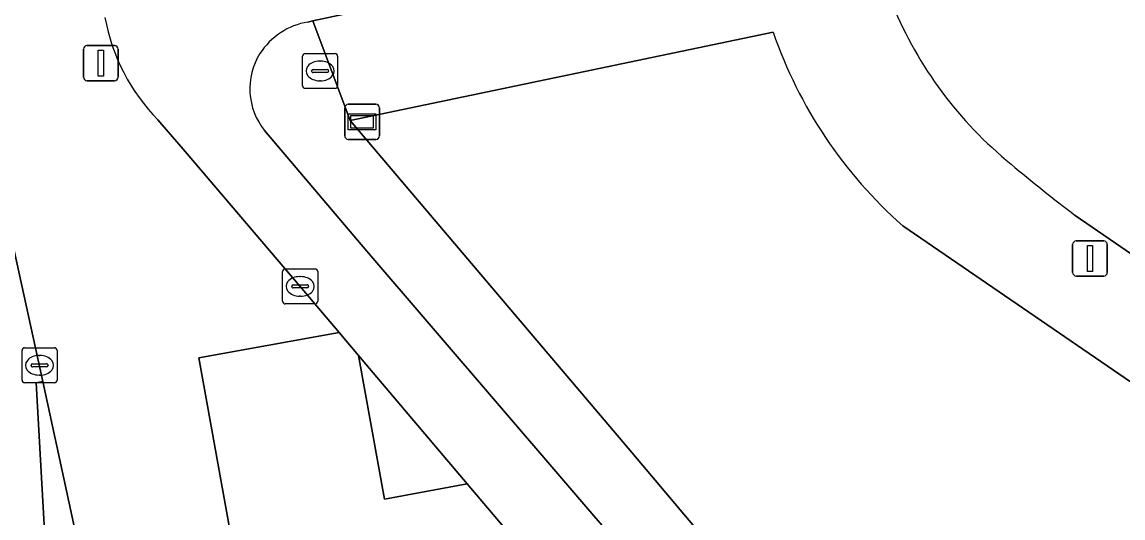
# Model space of a CAD drawing. Extents: x 163008 to 163854, y 382777 to 383982.
# Drawn here: x 163162.53 to 163193.96, y 383485.2 to 383499.36 of the extents above; entities that cross this region are included whole.
import ezdxf

# ---------------------------------------------------------------- set-up
doc = ezdxf.new("R2010")
doc.units = 0
for name, color, linetype in [('IMGEO_Berm_groen', 7, 'Continuous'), ('IMGEO_Brandkraan', 7, 'Continuous'), ('IMGEO_Fietspad_open', 7, 'Continuous'), ('IMGEO_Groenvoorziening', 7, 'Continuous'), ('IMGEO_Kolk', 7, 'Continuous'), ('IMGEO_Lichtmast', 7, 'Continuous'), ('IMGEO_Rijbaan_lokaal_open', 7, 'Continuous'), ('IMGEO_Rijbaan_regionaal_gesloten', 7, 'Continuous'), ('IMGEO_Verkeersbordpaal', 7, 'Continuous'), ('IMGEO_Verklikker', 7, 'Continuous'), ('IMGEO_Voetpad_open', 7, 'Continuous')]:
    doc.layers.add(name, color=color, linetype=linetype)

msp = doc.modelspace()

# ---------------------------------------------------------------- linework, layer by layer
at = {"layer": 'IMGEO_Berm_groen'}
for points in [[(163146.741, 383564.507), (163147.395, 383561.318), (163148.833, 383554.724), (163160.745, 383500), (163161.912, 383494.662), (163163.127, 383489.1), (163164.832, 383481.224)], [(163165.23, 383480.578), (163169.844, 383477.221), (163167.578, 383489.769), (163171.588, 383490.493), (163170.47, 383491.813), (163167.186, 383495.661), (163166.414, 383496.566)]]:
    msp.add_lwpolyline(points, dxfattribs=at)
msp.add_arc((163170.416, 383500.491), 5.605, 190.2427, 224.4422, dxfattribs=at)
at = {"layer": 'IMGEO_Brandkraan'}
for p, q in [((163170.617, 383498.463), (163171.469, 383498.463)), ((163170.542, 383497.537), (163170.542, 383498.389)), ((163171.03, 383498.243), (163171.055, 383498.243)), ((163171.543, 383498.389), (163171.543, 383497.537)), ((163170.801, 383497.957), (163170.801, 383497.969)), ((163171.239, 383497.92), (163170.841, 383497.92)), ((163170.844, 383498.006), (163171.242, 383498.006)), ((163171.285, 383497.969), (163171.285, 383497.957)), ((163171.053, 383497.683), (163171.028, 383497.683)), ((163171.469, 383497.463), (163170.617, 383497.463))]:
    msp.add_line(p, q, dxfattribs=at)
for points in [[(163170.617, 383498.463), (163171.469, 383498.463)], [(163170.542, 383497.537), (163170.542, 383498.389)], [(163171.543, 383498.389), (163171.543, 383497.537)], [(163171.469, 383497.463), (163170.617, 383497.463)]]:
    msp.add_lwpolyline(points, dxfattribs=at)
for centre, radius, start, end in [((163170.619, 383498.387), 0.0765, 91.552, 178.448), ((163170.619, 383498.387), 0.0765, 91.552, 178.448), ((163171.467, 383498.387), 0.0765, 1.552, 88.448), ((163171.467, 383498.387), 0.0765, 1.552, 88.448), ((163170.841, 383497.966), 0.0403, 85.8775, 175.7526), ((163170.838, 383497.956), 0.0366, 178.938, 274.7102), ((163171.242, 383497.963), 0.043, 264.8664, 352.4533), ((163171.246, 383497.968), 0.0386, 1.7309, 96.639), ((163170.619, 383497.539), 0.0765, 181.552, 268.448), ((163170.619, 383497.539), 0.0765, 181.552, 268.448), ((163171.467, 383497.539), 0.0765, 271.552, 358.448), ((163171.467, 383497.539), 0.0765, 271.552, 358.448)]:
    msp.add_arc(centre, radius, start, end, dxfattribs=at)
for centre, major_axis, ratio, start_param, end_param in [((163171.029, 383497.963), (-0.387, 0.002), 0.722429, 4.712389, 7.853982), ((163171.054, 383497.963), (-0.39, 0.002), 0.717154, 1.570796, 4.712389)]:
    msp.add_ellipse(centre, major_axis=major_axis, ratio=ratio, start_param=start_param, end_param=end_param, dxfattribs=at)
at = {"layer": 'IMGEO_Fietspad_open'}
for points in [[(163170.694, 383499.361), (163170.837, 383499.392), (163175.706, 383500.438), (163183.577, 383502.073), (163184.187, 383502.2), (163184.504, 383502.267)], [(163166.414, 383496.566), (163167.186, 383495.661), (163170.47, 383491.813), (163171.588, 383490.493), (163172.137, 383489.843), (163175.243, 383486.175), (163180.168, 383480.358), (163186.715, 383472.464)], [(163172.374, 383492.821), (163169.459, 383496.262)], [(163188.006, 383474.481), (163185.463, 383477.561), (163172.374, 383492.821)]]:
    msp.add_lwpolyline(points, dxfattribs=at)
for centre, radius, start, end in [((163170.416, 383500.491), 5.605, 190.2427, 224.4422), ((163171.024, 383497.368), 2.02, 99.3925, 147.2505), ((163170.934, 383497.455), 1.898, 148.0054, 218.9688)]:
    msp.add_arc(centre, radius, start, end, dxfattribs=at)
at = {"layer": 'IMGEO_Groenvoorziening'}
for points in [[(163183.976, 383499.074), (163171.899, 383496.553)], [(163171.899, 383496.553), (163179.688, 383487.371), (163189.108, 383476.199)], [(163191.672, 383472.04), (163201.603, 383470.989), (163202.767, 383482.455), (163203.364, 383482.394), (163203.402, 383482.77), (163195.056, 383488.486), (163187.678, 383493.541)]]:
    msp.add_lwpolyline(points, dxfattribs=at)
msp.add_lwpolyline([(163172.137, 383489.843), (163172.878, 383485.742), (163175.243, 383486.175)], close=True, dxfattribs=at)
msp.add_arc((163196.359, 383503.354), 13.102, 199.0675, 228.5036, dxfattribs=at)
at = {"layer": 'IMGEO_Kolk'}
for p, q in [((163169.972, 383491.387), (163169.972, 383492.239)), ((163170.047, 383492.313), (163170.899, 383492.313)), ((163170.973, 383492.239), (163170.973, 383491.387)), ((163170.274, 383491.856), (163170.672, 383491.856)), ((163170.46, 383492.093), (163170.485, 383492.093)), ((163170.231, 383491.807), (163170.231, 383491.819)), ((163170.669, 383491.77), (163170.271, 383491.77)), ((163170.483, 383491.533), (163170.458, 383491.533)), ((163170.715, 383491.819), (163170.715, 383491.807)), ((163170.899, 383491.313), (163170.047, 383491.313)), ((163162.532, 383489.134), (163162.532, 383489.986)), ((163162.607, 383490.06), (163163.459, 383490.06)), ((163163.533, 383489.986), (163163.533, 383489.134)), ((163163.02, 383489.84), (163163.045, 383489.84)), ((163162.791, 383489.554), (163162.791, 383489.566)), ((163163.229, 383489.517), (163162.831, 383489.517)), ((163162.834, 383489.603), (163163.232, 383489.603)), ((163163.275, 383489.566), (163163.275, 383489.554)), ((163163.459, 383489.06), (163162.607, 383489.06)), ((163163.043, 383489.28), (163163.018, 383489.28))]:
    msp.add_line(p, q, dxfattribs=at)
for points in [[(163169.972, 383491.387), (163169.972, 383492.239)], [(163170.047, 383492.313), (163170.899, 383492.313)], [(163170.973, 383492.239), (163170.973, 383491.387)], [(163170.899, 383491.313), (163170.047, 383491.313)], [(163162.532, 383489.134), (163162.532, 383489.986)], [(163162.607, 383490.06), (163163.459, 383490.06)], [(163163.533, 383489.986), (163163.533, 383489.134)], [(163163.459, 383489.06), (163162.607, 383489.06)]]:
    msp.add_lwpolyline(points, dxfattribs=at)
for centre, radius, start, end in [((163170.049, 383492.237), 0.0765, 91.552, 178.448), ((163170.049, 383492.237), 0.0765, 91.552, 178.448), ((163170.897, 383492.237), 0.0765, 1.552, 88.448), ((163170.897, 383492.237), 0.0765, 1.552, 88.448), ((163170.271, 383491.816), 0.0403, 85.8775, 175.7526), ((163170.676, 383491.818), 0.0386, 1.7309, 96.639), ((163170.268, 383491.806), 0.0366, 178.938, 274.7102), ((163170.672, 383491.813), 0.043, 264.8664, 352.4533), ((163170.049, 383491.389), 0.0765, 181.552, 268.448), ((163170.049, 383491.389), 0.0765, 181.552, 268.448), ((163170.897, 383491.389), 0.0765, 271.552, 358.448), ((163170.897, 383491.389), 0.0765, 271.552, 358.448), ((163162.609, 383489.984), 0.0765, 91.552, 178.448), ((163162.609, 383489.984), 0.0765, 91.552, 178.448), ((163163.457, 383489.984), 0.0765, 1.552, 88.448), ((163163.457, 383489.984), 0.0765, 1.552, 88.448), ((163162.831, 383489.563), 0.0403, 85.8775, 175.7526), ((163162.828, 383489.553), 0.0366, 178.938, 274.7102), ((163163.232, 383489.56), 0.043, 264.8664, 352.4533), ((163163.236, 383489.565), 0.0386, 1.7309, 96.639), ((163162.609, 383489.136), 0.0765, 181.552, 268.448), ((163162.609, 383489.136), 0.0765, 181.552, 268.448), ((163163.457, 383489.136), 0.0765, 271.552, 358.448), ((163163.457, 383489.136), 0.0765, 271.552, 358.448)]:
    msp.add_arc(centre, radius, start, end, dxfattribs=at)
for centre, major_axis, ratio, start_param, end_param in [((163170.459, 383491.813), (-0.387, 0.002), 0.722429, 4.712389, 7.853982), ((163170.484, 383491.813), (-0.39, 0.002), 0.717154, 1.570796, 4.712389), ((163163.019, 383489.56), (-0.387, 0.002), 0.722429, 4.712389, 7.853982), ((163163.044, 383489.56), (-0.39, 0.002), 0.717154, 1.570796, 4.712389)]:
    msp.add_ellipse(centre, major_axis=major_axis, ratio=ratio, start_param=start_param, end_param=end_param, dxfattribs=at)
at = {"layer": 'IMGEO_Lichtmast'}
for p, q in [((163192.626, 383493.109), (163193.416, 383493.109)), ((163193.416, 383493.109), (163192.626, 383493.109)), ((163192.526, 383492.209), (163192.526, 383493.009)), ((163192.526, 383493.009), (163192.526, 383492.209)), ((163193.516, 383493.009), (163193.516, 383492.209)), ((163193.516, 383492.209), (163193.516, 383493.009)), ((163193.416, 383492.109), (163192.626, 383492.109)), ((163192.626, 383492.109), (163193.416, 383492.109))]:
    msp.add_line(p, q, dxfattribs=at)
msp.add_lwpolyline([(163192.946, 383492.984), (163193.096, 383492.984), (163193.096, 383492.234), (163192.946, 383492.234), (163192.946, 383492.984)], dxfattribs=at)
for centre, start, end in [((163192.626, 383493.009), 90, 180), ((163192.626, 383493.009), 90, 180), ((163193.416, 383493.009), 0, 90), ((163193.416, 383493.009), 360, 90), ((163192.626, 383492.209), 180, 270), ((163192.626, 383492.209), 180, 270), ((163193.416, 383492.209), 270, 0), ((163193.416, 383492.209), 270, 0)]:
    msp.add_arc(centre, 0.1, start, end, dxfattribs=at)
at = {"layer": 'IMGEO_Rijbaan_lokaal_open'}
for points in [[(163192.601, 383493.839), (163200.084, 383488.698), (163204.372, 383485.724), (163204.729, 383485.49)], [(163164.832, 383481.224), (163163.127, 383489.1), (163162.94, 383489.06), (163163.334, 383481.961), (163163.758, 383474.224), (163163.933, 383472.832), (163164.976, 383467.058), (163165.174, 383467.027)]]:
    msp.add_lwpolyline(points, dxfattribs=at)
for centre, radius, start, end in [((163197.98, 383504.195), 11.448, 202.2894, 230.953), ((163220.727, 383530.91), 46.533, 229.9221, 232.8117)]:
    msp.add_arc(centre, radius, start, end, dxfattribs=at)
at = {"layer": 'IMGEO_Rijbaan_regionaal_gesloten'}
msp.add_lwpolyline([(163142.227, 383574.456), (163142.523, 383568.525), (163157.395, 383499.872), (163163.262, 383472.944), (163164.976, 383467.058), (163163.933, 383472.832), (163163.758, 383474.224), (163163.334, 383481.961), (163162.94, 383489.06), (163163.127, 383489.1), (163161.912, 383494.662), (163160.745, 383500), (163148.833, 383554.724)], dxfattribs=at)
at = {"layer": 'IMGEO_Verkeersbordpaal'}
for p, q in [((163164.286, 383497.786), (163164.286, 383498.586)), ((163164.286, 383498.586), (163164.286, 383497.786)), ((163164.386, 383498.686), (163165.176, 383498.686)), ((163165.176, 383498.686), (163164.386, 383498.686)), ((163165.276, 383498.586), (163165.276, 383497.786)), ((163165.276, 383497.786), (163165.276, 383498.586)), ((163165.176, 383497.686), (163164.386, 383497.686)), ((163164.386, 383497.686), (163165.176, 383497.686))]:
    msp.add_line(p, q, dxfattribs=at)
msp.add_lwpolyline([(163164.706, 383498.561), (163164.856, 383498.561), (163164.856, 383497.811), (163164.706, 383497.811), (163164.706, 383498.561)], dxfattribs=at)
for centre, start, end in [((163164.386, 383498.586), 90, 180), ((163164.386, 383498.586), 90, 180), ((163165.176, 383498.586), 0, 90), ((163165.176, 383498.586), 360, 90), ((163164.386, 383497.786), 180, 270), ((163164.386, 383497.786), 180, 270), ((163165.176, 383497.786), 270, 0), ((163165.176, 383497.786), 270, 0)]:
    msp.add_arc(centre, 0.1, start, end, dxfattribs=at)
at = {"layer": 'IMGEO_Verklikker'}
for p, q in [((163171.745, 383496.111), (163171.745, 383496.911)), ((163171.745, 383496.911), (163171.745, 383496.111)), ((163171.845, 383497.011), (163172.635, 383497.011)), ((163172.635, 383497.011), (163171.845, 383497.011)), ((163172.735, 383496.911), (163172.735, 383496.111)), ((163172.735, 383496.111), (163172.735, 383496.911)), ((163172.635, 383496.011), (163171.845, 383496.011)), ((163171.845, 383496.011), (163172.635, 383496.011))]:
    msp.add_line(p, q, dxfattribs=at)
for points in [[(163171.846, 383496.743), (163172.634, 383496.743), (163172.634, 383496.279), (163171.846, 383496.279), (163171.846, 383496.743)], [(163171.911, 383496.678), (163171.911, 383496.344), (163172.569, 383496.344), (163172.569, 383496.678), (163171.911, 383496.678)]]:
    msp.add_lwpolyline(points, dxfattribs=at)
for centre, start, end in [((163171.845, 383496.911), 90, 180), ((163171.845, 383496.911), 90, 180), ((163172.635, 383496.911), 0, 90), ((163172.635, 383496.911), 360, 90), ((163171.845, 383496.111), 180, 270), ((163171.845, 383496.111), 180, 270), ((163172.635, 383496.111), 270, 0), ((163172.635, 383496.111), 270, 0)]:
    msp.add_arc(centre, 0.1, start, end, dxfattribs=at)
at = {"layer": 'IMGEO_Voetpad_open'}
for points in [[(163184.504, 383502.267), (163184.187, 383502.2), (163183.577, 383502.073), (163175.706, 383500.438), (163170.837, 383499.392), (163171.899, 383496.553), (163183.976, 383499.074)], [(163189.108, 383476.199), (163179.688, 383487.371), (163171.899, 383496.553), (163170.837, 383499.392), (163170.694, 383499.361)], [(163169.459, 383496.262), (163172.374, 383492.821), (163185.463, 383477.561), (163188.006, 383474.481)], [(163204.729, 383485.49), (163204.372, 383485.724), (163200.084, 383488.698), (163192.601, 383493.839)], [(163187.678, 383493.541), (163195.056, 383488.486), (163203.402, 383482.77), (163205.738, 383481.449), (163206.527, 383482.639), (163208.051, 383481.603), (163207.867, 383481.296), (163210.592, 383479.686), (163211.618, 383481.402)], [(163186.715, 383472.464), (163180.168, 383480.358), (163175.243, 383486.175), (163172.878, 383485.742), (163172.137, 383489.843), (163171.588, 383490.493), (163167.578, 383489.769), (163169.844, 383477.221), (163171.601, 383475.928), (163170.128, 383484.089), (163174.65, 383484.911), (163181.767, 383476.496), (163182.673, 383471.491), (163184.156, 383471.772)]]:
    msp.add_lwpolyline(points, dxfattribs=at)
for centre, radius, start, end in [((163197.98, 383504.195), 11.448, 202.2894, 230.953), ((163171.024, 383497.368), 2.02, 99.3925, 147.2505), ((163196.359, 383503.354), 13.102, 199.0675, 228.5036), ((163170.934, 383497.455), 1.898, 148.0054, 218.9688), ((163220.727, 383530.91), 46.533, 229.9221, 232.8117)]:
    msp.add_arc(centre, radius, start, end, dxfattribs=at)

doc.saveas('drawing.dxf')
